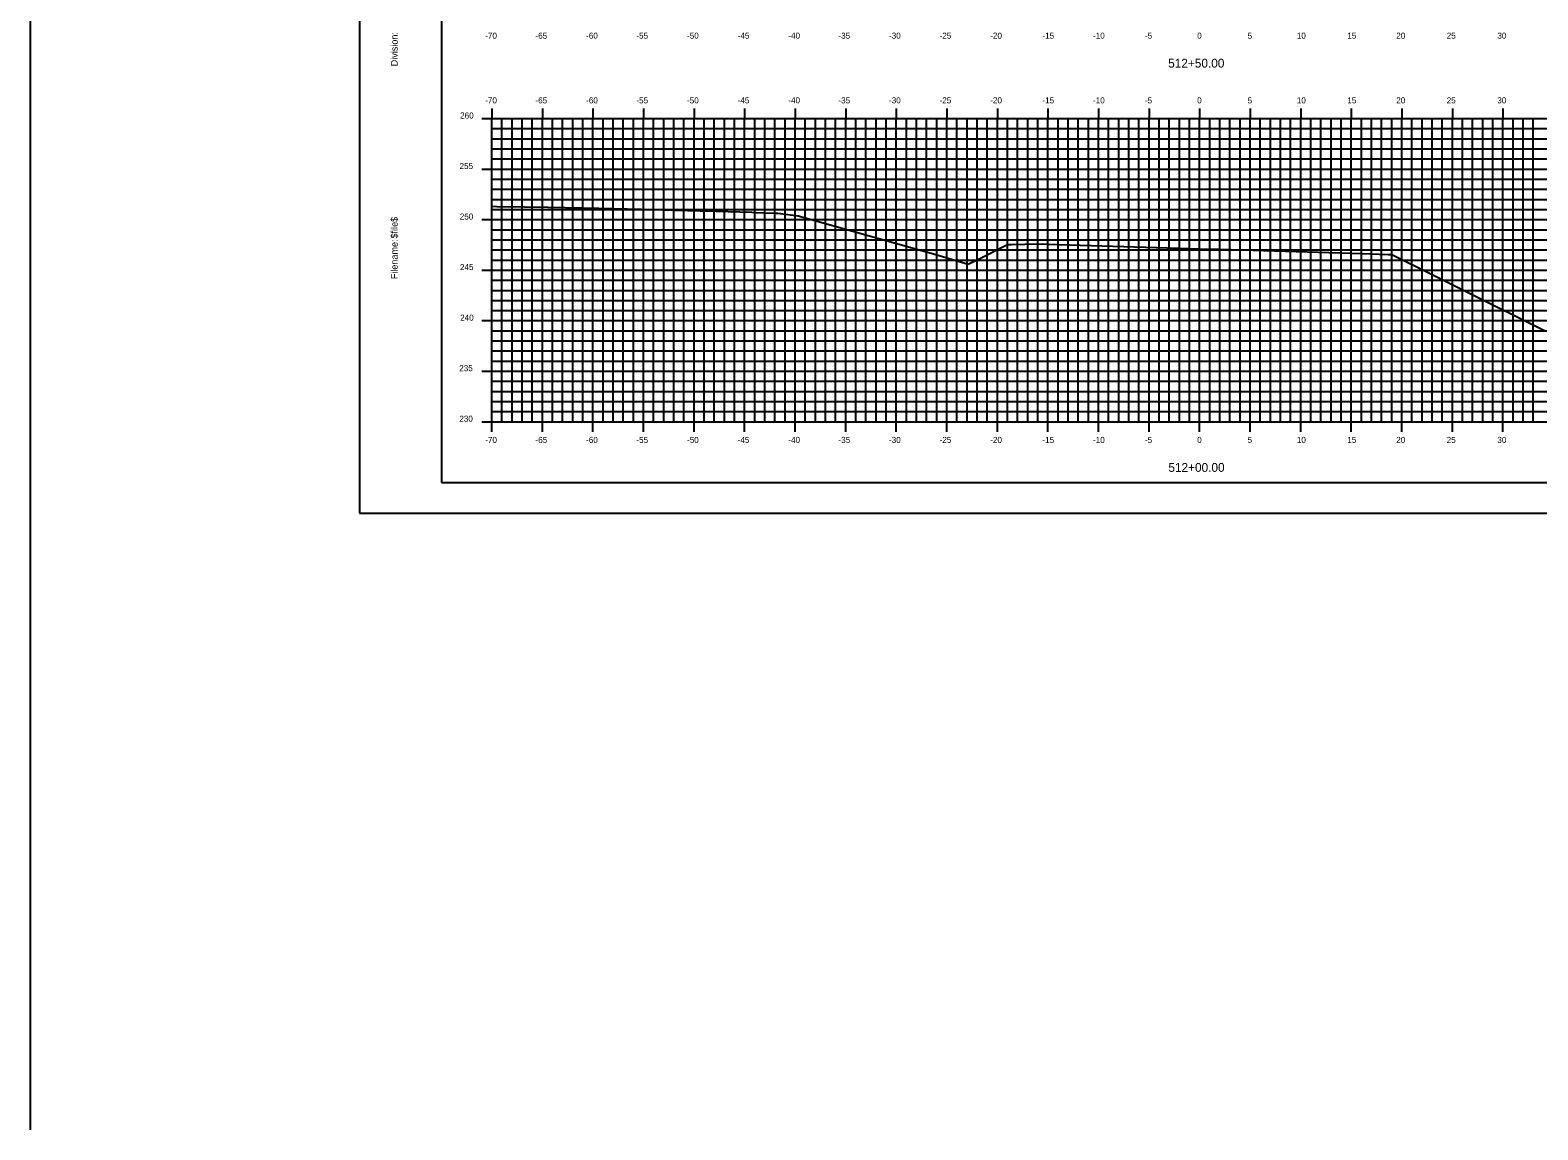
# Model space of a CAD drawing. Extents: x 1168600 to 1177589, y 610178 to 611246.
# Drawn here: x 1172728.4 to 1172877.5, y 610207.7 to 610316.5 of the extents above; entities that cross this region are included whole.
import ezdxf

# ---------------------------------------------------------------- set-up
doc = ezdxf.new("R2010")
doc.units = 0
for name, color, linetype in [('_Construction', 7, 'Continuous'), ('_Station Equation', 7, 'Continuous'), ('BORDER', 7, 'Continuous'), ('D_Text_Standard', 7, 'Continuous'), ('H_V ANNOTATION', 7, 'Continuous'), ('MAJOR', 7, 'Continuous'), ('MINOR', 7, 'Continuous'), ('PLOT BOUNDARY', 7, 'Continuous')]:
    doc.layers.add(name, color=color, linetype=linetype)

msp = doc.modelspace()

# ---------------------------------------------------------------- linework, layer by layer
at = {"layer": '_Construction'}
msp.add_line((1172728.37, 610422.44), (1172728.37, 610207.73), dxfattribs=at)
at = {"layer": '_Station Equation'}
msp.add_lwpolyline([(1172774.04, 610299.13), (1172774.53, 610299.11), (1172777.25, 610299.07), (1172779.58, 610299.04), (1172783.05, 610298.96), (1172784.62, 610298.92), (1172788.85, 610298.83), (1172789.66, 610298.81), (1172794.65, 610298.68), (1172794.7, 610298.68), (1172795.04, 610298.67), (1172799.75, 610298.52), (1172800.14, 610298.51), (1172802.09, 610298.44), (1172802.32, 610298.42), (1172804.32, 610298.16), (1172817.94, 610294.33), (1172821.15, 610293.38)], dxfattribs=at)
at = {"layer": 'BORDER'}
for p, q in [((1172769.04, 610376.8), (1172769.04, 610271.8)), ((1172769.04, 610271.8), (1172929.04, 610271.8))]:
    msp.add_line(p, q, dxfattribs=at)
at = {"layer": 'D_Text_Standard'}
msp.add_lwpolyline([(1172821.15, 610293.38), (1172822.25, 610293.93), (1172822.29, 610293.95), (1172824.72, 610295.16), (1172825.07, 610295.34), (1172825.45, 610295.34), (1172828.07, 610295.4), (1172830.09, 610295.34), (1172844.07, 610294.92), (1172846.09, 610294.86), (1172860.07, 610294.44), (1172862.69, 610294.36), (1172863.07, 610294.35), (1172863.51, 610294.13), (1172866.53, 610292.62), (1172873.19, 610289.29), (1172874.15, 610288.81), (1172874.45, 610288.66), (1172878.21, 610286.78)], dxfattribs=at)
at = {"layer": 'MAJOR'}
for p, q in [((1172774.04, 610308.8), (1172774.04, 610307.8)), ((1172779.04, 610308.8), (1172779.04, 610307.8)), ((1172784.04, 610308.8), (1172784.04, 610307.8)), ((1172789.04, 610308.8), (1172789.04, 610307.8)), ((1172794.04, 610308.8), (1172794.04, 610307.8)), ((1172799.04, 610308.8), (1172799.04, 610307.8)), ((1172804.04, 610308.8), (1172804.04, 610307.8)), ((1172809.04, 610308.8), (1172809.04, 610307.8)), ((1172814.04, 610308.8), (1172814.04, 610307.8)), ((1172819.04, 610308.8), (1172819.04, 610307.8)), ((1172824.04, 610308.8), (1172824.04, 610307.8)), ((1172829.04, 610308.8), (1172829.04, 610307.8)), ((1172834.04, 610308.8), (1172834.04, 610307.8)), ((1172839.04, 610308.8), (1172839.04, 610307.8)), ((1172844.04, 610308.8), (1172844.04, 610307.8)), ((1172849.04, 610308.8), (1172849.04, 610307.8)), ((1172854.04, 610308.8), (1172854.04, 610307.8)), ((1172859.04, 610308.8), (1172859.04, 610307.8)), ((1172864.04, 610308.8), (1172864.04, 610307.8)), ((1172869.04, 610308.8), (1172869.04, 610307.8)), ((1172874.04, 610308.8), (1172874.04, 610307.8)), ((1172773.03, 610307.8), (1172774.04, 610307.8)), ((1172774.04, 610307.8), (1172914.04, 610307.8)), ((1172774.04, 610277.8), (1172774.04, 610307.8)), ((1172774.04, 610277.8), (1172774.04, 610307.8)), ((1172774.04, 610307.8), (1172914.04, 610307.8)), ((1172779.04, 610277.8), (1172779.04, 610307.8)), ((1172784.04, 610277.8), (1172784.04, 610307.8)), ((1172789.04, 610277.8), (1172789.04, 610307.8)), ((1172794.04, 610277.8), (1172794.04, 610307.8)), ((1172799.04, 610277.8), (1172799.04, 610307.8)), ((1172804.04, 610277.8), (1172804.04, 610307.8)), ((1172809.04, 610277.8), (1172809.04, 610307.8)), ((1172814.04, 610277.8), (1172814.04, 610307.8)), ((1172819.04, 610277.8), (1172819.04, 610307.8)), ((1172824.04, 610277.8), (1172824.04, 610307.8)), ((1172829.04, 610277.8), (1172829.04, 610307.8)), ((1172834.04, 610277.8), (1172834.04, 610307.8)), ((1172839.04, 610277.8), (1172839.04, 610307.8)), ((1172844.04, 610277.8), (1172844.04, 610307.8)), ((1172849.04, 610277.8), (1172849.04, 610307.8)), ((1172854.04, 610277.8), (1172854.04, 610307.8)), ((1172859.04, 610277.8), (1172859.04, 610307.8)), ((1172864.04, 610277.8), (1172864.04, 610307.8)), ((1172869.04, 610277.8), (1172869.04, 610307.8)), ((1172874.04, 610277.8), (1172874.04, 610307.8)), ((1172773.03, 610302.8), (1172774.04, 610302.8)), ((1172774.04, 610302.8), (1172914.04, 610302.8)), ((1172773.03, 610297.8), (1172774.04, 610297.8)), ((1172774.04, 610297.8), (1172914.04, 610297.8)), ((1172773.03, 610292.8), (1172774.04, 610292.8)), ((1172774.04, 610292.8), (1172914.04, 610292.8)), ((1172773.03, 610287.8), (1172774.04, 610287.8)), ((1172774.04, 610287.8), (1172914.04, 610287.8)), ((1172773.03, 610282.8), (1172774.04, 610282.8)), ((1172774.04, 610282.8), (1172914.04, 610282.8)), ((1172773.03, 610277.8), (1172774.04, 610277.8)), ((1172774.04, 610277.8), (1172914.04, 610277.8)), ((1172774.04, 610277.8), (1172914.04, 610277.8)), ((1172774.04, 610276.8), (1172774.04, 610277.8)), ((1172779.04, 610276.8), (1172779.04, 610277.8)), ((1172784.04, 610276.8), (1172784.04, 610277.8)), ((1172789.04, 610276.8), (1172789.04, 610277.8)), ((1172794.04, 610276.8), (1172794.04, 610277.8)), ((1172799.04, 610276.8), (1172799.04, 610277.8)), ((1172804.04, 610276.8), (1172804.04, 610277.8)), ((1172809.04, 610276.8), (1172809.04, 610277.8)), ((1172814.04, 610276.8), (1172814.04, 610277.8)), ((1172819.04, 610276.8), (1172819.04, 610277.8)), ((1172824.04, 610276.8), (1172824.04, 610277.8)), ((1172829.04, 610276.8), (1172829.04, 610277.8)), ((1172834.04, 610276.8), (1172834.04, 610277.8)), ((1172839.04, 610276.8), (1172839.04, 610277.8)), ((1172844.04, 610276.8), (1172844.04, 610277.8)), ((1172849.04, 610276.8), (1172849.04, 610277.8)), ((1172854.04, 610276.8), (1172854.04, 610277.8)), ((1172859.04, 610276.8), (1172859.04, 610277.8)), ((1172864.04, 610276.8), (1172864.04, 610277.8)), ((1172869.04, 610276.8), (1172869.04, 610277.8)), ((1172874.04, 610276.8), (1172874.04, 610277.8))]:
    msp.add_line(p, q, dxfattribs=at)
at = {"layer": 'MINOR'}
for p, q in [((1172774.04, 610306.8), (1172914.04, 610306.8)), ((1172774.04, 610306.8), (1172775.04, 610306.8)), ((1172775.04, 610277.8), (1172775.04, 610307.8)), ((1172776.04, 610277.8), (1172776.04, 610307.8)), ((1172777.04, 610277.8), (1172777.04, 610307.8)), ((1172778.04, 610277.8), (1172778.04, 610307.8)), ((1172780.04, 610277.8), (1172780.04, 610307.8)), ((1172781.04, 610277.8), (1172781.04, 610307.8)), ((1172782.04, 610277.8), (1172782.04, 610307.8)), ((1172783.04, 610277.8), (1172783.04, 610307.8)), ((1172785.04, 610277.8), (1172785.04, 610307.8)), ((1172786.04, 610277.8), (1172786.04, 610307.8)), ((1172787.04, 610277.8), (1172787.04, 610307.8)), ((1172788.04, 610277.8), (1172788.04, 610307.8)), ((1172790.04, 610277.8), (1172790.04, 610307.8)), ((1172791.04, 610277.8), (1172791.04, 610307.8)), ((1172792.04, 610277.8), (1172792.04, 610307.8)), ((1172793.04, 610277.8), (1172793.04, 610307.8)), ((1172795.04, 610277.8), (1172795.04, 610307.8)), ((1172796.04, 610277.8), (1172796.04, 610307.8)), ((1172797.04, 610277.8), (1172797.04, 610307.8)), ((1172798.04, 610277.8), (1172798.04, 610307.8)), ((1172800.04, 610277.8), (1172800.04, 610307.8)), ((1172801.04, 610277.8), (1172801.04, 610307.8)), ((1172802.04, 610277.8), (1172802.04, 610307.8)), ((1172803.04, 610277.8), (1172803.04, 610307.8)), ((1172805.04, 610277.8), (1172805.04, 610307.8)), ((1172806.04, 610277.8), (1172806.04, 610307.8)), ((1172807.04, 610277.8), (1172807.04, 610307.8)), ((1172808.04, 610277.8), (1172808.04, 610307.8)), ((1172810.04, 610277.8), (1172810.04, 610307.8)), ((1172811.04, 610277.8), (1172811.04, 610307.8)), ((1172812.04, 610277.8), (1172812.04, 610307.8)), ((1172813.04, 610277.8), (1172813.04, 610307.8)), ((1172815.04, 610277.8), (1172815.04, 610307.8)), ((1172816.04, 610277.8), (1172816.04, 610307.8)), ((1172817.04, 610277.8), (1172817.04, 610307.8)), ((1172818.04, 610277.8), (1172818.04, 610307.8)), ((1172820.04, 610277.8), (1172820.04, 610307.8)), ((1172821.04, 610277.8), (1172821.04, 610307.8)), ((1172822.04, 610277.8), (1172822.04, 610307.8)), ((1172823.04, 610277.8), (1172823.04, 610307.8)), ((1172825.04, 610277.8), (1172825.04, 610307.8)), ((1172826.04, 610277.8), (1172826.04, 610307.8)), ((1172827.04, 610277.8), (1172827.04, 610307.8)), ((1172828.04, 610277.8), (1172828.04, 610307.8)), ((1172830.04, 610277.8), (1172830.04, 610307.8)), ((1172831.04, 610277.8), (1172831.04, 610307.8)), ((1172832.04, 610277.8), (1172832.04, 610307.8)), ((1172833.04, 610277.8), (1172833.04, 610307.8)), ((1172835.04, 610277.8), (1172835.04, 610307.8)), ((1172836.04, 610277.8), (1172836.04, 610307.8)), ((1172837.04, 610277.8), (1172837.04, 610307.8)), ((1172838.04, 610277.8), (1172838.04, 610307.8)), ((1172840.04, 610277.8), (1172840.04, 610307.8)), ((1172841.04, 610277.8), (1172841.04, 610307.8)), ((1172842.04, 610277.8), (1172842.04, 610307.8)), ((1172843.04, 610277.8), (1172843.04, 610307.8)), ((1172845.04, 610277.8), (1172845.04, 610307.8)), ((1172846.04, 610277.8), (1172846.04, 610307.8)), ((1172847.04, 610277.8), (1172847.04, 610307.8)), ((1172848.04, 610277.8), (1172848.04, 610307.8)), ((1172850.04, 610277.8), (1172850.04, 610307.8)), ((1172851.04, 610277.8), (1172851.04, 610307.8)), ((1172852.04, 610277.8), (1172852.04, 610307.8)), ((1172853.04, 610277.8), (1172853.04, 610307.8)), ((1172855.04, 610277.8), (1172855.04, 610307.8)), ((1172856.04, 610277.8), (1172856.04, 610307.8)), ((1172857.04, 610277.8), (1172857.04, 610307.8)), ((1172858.04, 610277.8), (1172858.04, 610307.8)), ((1172860.04, 610277.8), (1172860.04, 610307.8)), ((1172861.04, 610277.8), (1172861.04, 610307.8)), ((1172862.04, 610277.8), (1172862.04, 610307.8)), ((1172863.04, 610277.8), (1172863.04, 610307.8)), ((1172865.04, 610277.8), (1172865.04, 610307.8)), ((1172866.04, 610277.8), (1172866.04, 610307.8)), ((1172867.04, 610277.8), (1172867.04, 610307.8)), ((1172868.04, 610277.8), (1172868.04, 610307.8)), ((1172870.04, 610277.8), (1172870.04, 610307.8)), ((1172871.04, 610277.8), (1172871.04, 610307.8)), ((1172872.04, 610277.8), (1172872.04, 610307.8)), ((1172873.04, 610277.8), (1172873.04, 610307.8)), ((1172875.04, 610277.8), (1172875.04, 610307.8)), ((1172876.04, 610277.8), (1172876.04, 610307.8)), ((1172877.04, 610277.8), (1172877.04, 610307.8)), ((1172774.04, 610305.8), (1172914.04, 610305.8)), ((1172774.04, 610305.8), (1172775.04, 610305.8)), ((1172774.04, 610304.8), (1172914.04, 610304.8)), ((1172774.04, 610304.8), (1172775.04, 610304.8)), ((1172774.04, 610303.8), (1172914.04, 610303.8)), ((1172774.04, 610303.8), (1172775.04, 610303.8)), ((1172774.04, 610301.8), (1172914.04, 610301.8)), ((1172774.04, 610301.8), (1172775.04, 610301.8)), ((1172774.04, 610300.8), (1172914.04, 610300.8)), ((1172774.04, 610300.8), (1172775.04, 610300.8)), ((1172774.04, 610299.8), (1172914.04, 610299.8)), ((1172774.04, 610299.8), (1172775.04, 610299.8)), ((1172774.04, 610298.8), (1172914.04, 610298.8)), ((1172774.04, 610298.8), (1172775.04, 610298.8)), ((1172774.04, 610296.8), (1172914.04, 610296.8)), ((1172774.04, 610296.8), (1172775.04, 610296.8)), ((1172774.04, 610295.8), (1172914.04, 610295.8)), ((1172774.04, 610295.8), (1172775.04, 610295.8)), ((1172774.04, 610294.8), (1172914.04, 610294.8)), ((1172774.04, 610294.8), (1172775.04, 610294.8)), ((1172774.04, 610293.8), (1172914.04, 610293.8)), ((1172774.04, 610293.8), (1172775.04, 610293.8)), ((1172774.04, 610291.8), (1172914.04, 610291.8)), ((1172774.04, 610291.8), (1172775.04, 610291.8)), ((1172774.04, 610290.8), (1172914.04, 610290.8)), ((1172774.04, 610290.8), (1172775.04, 610290.8)), ((1172774.04, 610289.8), (1172914.04, 610289.8)), ((1172774.04, 610289.8), (1172775.04, 610289.8)), ((1172774.04, 610288.8), (1172914.04, 610288.8)), ((1172774.04, 610288.8), (1172775.04, 610288.8)), ((1172774.04, 610286.8), (1172914.04, 610286.8)), ((1172774.04, 610286.8), (1172775.04, 610286.8)), ((1172774.04, 610285.8), (1172914.04, 610285.8)), ((1172774.04, 610285.8), (1172775.04, 610285.8)), ((1172774.04, 610284.8), (1172914.04, 610284.8)), ((1172774.04, 610284.8), (1172775.04, 610284.8)), ((1172774.04, 610283.8), (1172914.04, 610283.8)), ((1172774.04, 610283.8), (1172775.04, 610283.8)), ((1172774.04, 610281.8), (1172914.04, 610281.8)), ((1172774.04, 610281.8), (1172775.04, 610281.8)), ((1172774.04, 610280.8), (1172914.04, 610280.8)), ((1172774.04, 610280.8), (1172775.04, 610280.8)), ((1172774.04, 610279.8), (1172914.04, 610279.8)), ((1172774.04, 610279.8), (1172775.04, 610279.8)), ((1172774.04, 610278.8), (1172914.04, 610278.8)), ((1172774.04, 610278.8), (1172775.04, 610278.8))]:
    msp.add_line(p, q, dxfattribs=at)
at = {"layer": 'PLOT BOUNDARY'}
msp.add_lwpolyline([(1172760.94, 610268.74), (1172930.94, 610268.74), (1172930.94, 610378.74), (1172760.94, 610378.74)], close=True, dxfattribs=at)

# ---------------------------------------------------------------- texts
at = {"layer": 'BORDER'}
for s, p in [('Division:', (1172764.72, 610312.97)), ('$file$', (1172764.72, 610295.93)), ('Filename:', (1172764.72, 610291.9))]:
    msp.add_text(s, height=0.67, rotation=90, dxfattribs=at).set_placement(p)
at = {"layer": 'H_V ANNOTATION'}
for s, height, p in [('-70', 0.6, (1172773.38, 610315.7)), ('-65', 0.6, (1172778.35, 610315.7)), ('-60', 0.6, (1172783.36, 610315.7)), ('-55', 0.6, (1172788.33, 610315.7)), ('-50', 0.6, (1172793.34, 610315.7)), ('-45', 0.6, (1172798.35, 610315.7)), ('-40', 0.6, (1172803.36, 610315.7)), ('-35', 0.6, (1172808.32, 610315.7)), ('-30', 0.6, (1172813.32, 610315.7)), ('-25', 0.6, (1172818.32, 610315.7)), ('-20', 0.6, (1172823.33, 610315.7)), ('-15', 0.6, (1172828.49, 610315.7)), ('-10', 0.6, (1172833.5, 610315.7)), ('-5', 0.6, (1172838.63, 610315.7)), ('0', 0.6, (1172843.8, 610315.7)), ('5', 0.6, (1172848.79, 610315.7)), ('10', 0.6, (1172853.66, 610315.7)), ('15', 0.6, (1172858.65, 610315.7)), ('20', 0.6, (1172863.49, 610315.7)), ('25', 0.6, (1172868.48, 610315.7)), ('30', 0.6, (1172873.49, 610315.7)), ('512+50.00', 0.875, (1172840.93, 610312.84)), ('-70', 0.6, (1172773.38, 610309.3)), ('-65', 0.6, (1172778.35, 610309.3)), ('-60', 0.6, (1172783.36, 610309.3)), ('-55', 0.6, (1172788.33, 610309.3)), ('-50', 0.6, (1172793.34, 610309.3)), ('-45', 0.6, (1172798.35, 610309.3)), ('-40', 0.6, (1172803.36, 610309.3)), ('-35', 0.6, (1172808.32, 610309.3)), ('-30', 0.6, (1172813.32, 610309.3)), ('-25', 0.6, (1172818.32, 610309.3)), ('-20', 0.6, (1172823.33, 610309.3)), ('-15', 0.6, (1172828.49, 610309.3)), ('-10', 0.6, (1172833.5, 610309.3)), ('-5', 0.6, (1172838.63, 610309.3)), ('0', 0.6, (1172843.8, 610309.3)), ('5', 0.6, (1172848.79, 610309.3)), ('10', 0.6, (1172853.66, 610309.3)), ('15', 0.6, (1172858.65, 610309.3)), ('20', 0.6, (1172863.49, 610309.3)), ('25', 0.6, (1172868.48, 610309.3)), ('30', 0.6, (1172873.49, 610309.3)), ('260', 0.6, (1172770.9, 610307.8)), ('255', 0.6, (1172770.84, 610302.8)), ('250', 0.6, (1172770.86, 610297.8)), ('245', 0.6, (1172770.88, 610292.8)), ('240', 0.6, (1172770.9, 610287.8)), ('235', 0.6, (1172770.81, 610282.8)), ('230', 0.6, (1172770.82, 610277.8)), ('-70', 0.6, (1172773.38, 610275.7)), ('-65', 0.6, (1172778.35, 610275.7)), ('-60', 0.6, (1172783.36, 610275.7)), ('-55', 0.6, (1172788.33, 610275.7)), ('-50', 0.6, (1172793.34, 610275.7)), ('-45', 0.6, (1172798.35, 610275.7)), ('-40', 0.6, (1172803.36, 610275.7)), ('-35', 0.6, (1172808.32, 610275.7)), ('-30', 0.6, (1172813.32, 610275.7)), ('-25', 0.6, (1172818.32, 610275.7)), ('-20', 0.6, (1172823.33, 610275.7)), ('-15', 0.6, (1172828.49, 610275.7)), ('-10', 0.6, (1172833.5, 610275.7)), ('-5', 0.6, (1172838.63, 610275.7)), ('0', 0.6, (1172843.8, 610275.7)), ('5', 0.6, (1172848.79, 610275.7)), ('10', 0.6, (1172853.66, 610275.7)), ('15', 0.6, (1172858.65, 610275.7)), ('20', 0.6, (1172863.49, 610275.7)), ('25', 0.6, (1172868.48, 610275.7)), ('30', 0.6, (1172873.49, 610275.7)), ('512+00.00', 0.875, (1172840.95, 610272.84))]:
    msp.add_text(s, height=height, dxfattribs=at).set_placement(p)

doc.saveas('drawing.dxf')
